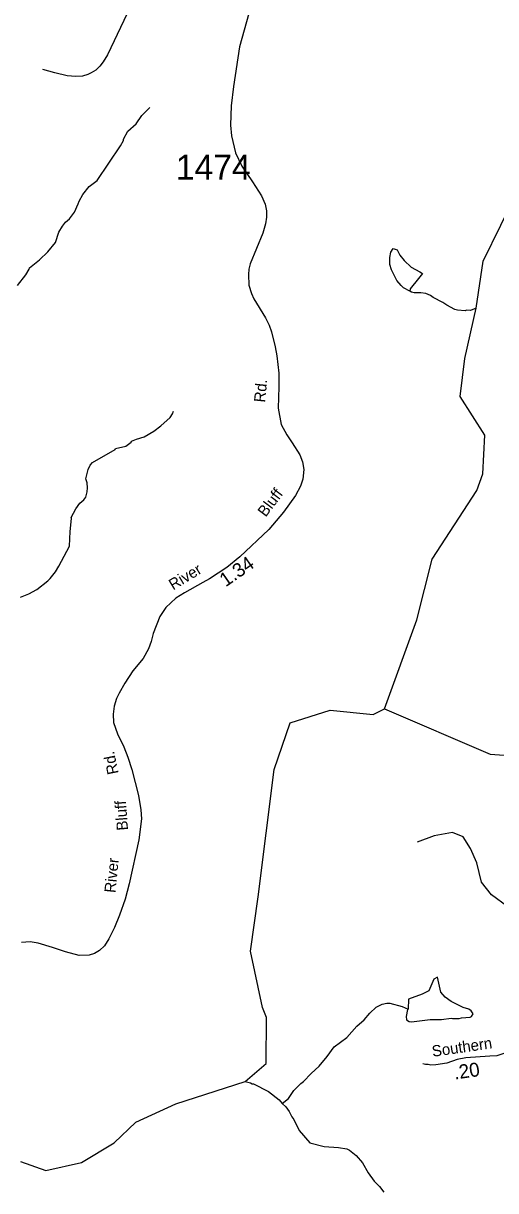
# Model space of a CAD drawing. Extents: x 1551653 to 1702041, y 811336 to 920032.
# Drawn here: x 1576698 to 1579473, y 887598 to 894462 of the extents above; entities that cross this region are included whole.
import ezdxf

# ---------------------------------------------------------------- set-up
doc = ezdxf.new("R2010")
doc.units = 0
for name, color, linetype in [('Old_Level_11', 7, 'Continuous'), ('Old_Level_17', 7, 'Continuous'), ('Old_Level_32', 7, 'Continuous'), ('Old_Level_35', 7, 'Continuous'), ('Old_Level_59', 7, 'Continuous'), ('Old_Level_62', 7, 'Continuous'), ('Old_Level_8', 7, 'Continuous')]:
    doc.layers.add(name, color=color, linetype=linetype)

msp = doc.modelspace()

# ---------------------------------------------------------------- linework, layer by layer
at = {"layer": 'Old_Level_32'}
for points in [[(1578021.711, 894518.891), (1577967.304, 894323.763), (1577933.351, 894089.365), (1577918.215, 893976.87), (1577915.761, 893862.329), (1577920.67, 893800.15), (1577944.396, 893701.154), (1577981.621, 893622.204), (1578043.801, 893530.572), (1578097.389, 893448.347), (1578117.843, 893399.259), (1578126.843, 893359.988), (1578126.433, 893321.126), (1578119.888, 893282.673), (1578104.343, 893227.857), (1578029.892, 893047.866), (1578022.529, 893015.958), (1578020.074, 892985.687), (1578022.938, 892922.28), (1578038.892, 892873.6), (1578052.8, 892840.875), (1578119.888, 892730.426), (1578141.569, 892687.473), (1578156.295, 892647.384), (1578178.385, 892559.023), (1578186.567, 892507.481), (1578198.021, 892404.394), (1578198.84, 892323.398), (1578195.158, 892198.63), (1578211.929, 892103.316), (1578245.473, 892041.138), (1578277.381, 891995.321), (1578321.561, 891924.143), (1578338.333, 891882.826), (1578345.696, 891837.829), (1578340.787, 891782.195), (1578326.47, 891740.06), (1578297.017, 891684.426), (1578225.838, 891587.885), (1578140.751, 891485.617), (1577970.168, 891324.033), (1577892.443, 891261.036), (1577792.221, 891195.175), (1577751.953, 891174.32), (1577644.55, 891113.916), (1577593.82, 891081.863), (1577563.55, 891053.227), (1577534.915, 891026.229), (1577498.916, 890974.685), (1577459.645, 890874.054), (1577448.191, 890827.419), (1577433.464, 890783.239), (1577402.375, 890726.787), (1577341.423, 890655.199), (1577294.38, 890582.794), (1577260.018, 890523.887), (1577244.472, 890491.162), (1577231.383, 890446.163), (1577225.655, 890399.529), (1577228.11, 890350.44), (1577251.427, 890283.761), (1577288.244, 890207.674), (1577311.152, 890146.313), (1577334.878, 890073.498), (1577374.149, 889920.505), (1577388.876, 889837.872), (1577392.148, 889783.875), (1577375.376, 889660.744), (1577319.742, 889402.21), (1577296.425, 889311.805), (1577262.881, 889216.9), (1577232.61, 889145.721), (1577199.066, 889078.633), (1577173.703, 889036.908), (1577145.887, 889010.727), (1577115.615, 888991.91), (1577085.344, 888982.91), (1577025.619, 888981.274), (1576944.622, 889002.546), (1576869.762, 889026.681), (1576785.494, 889053.68), (1576737.223, 889061.043), (1576686.498, 889057.77)], [(1579974.893, 888464.88), (1579926.804, 888501.384), (1579900.272, 888521.295), (1579872.081, 888539.546), (1579832.172, 888556.506), (1579793.878, 888561.014), (1579748.827, 888554.252), (1579697.017, 888531.713), (1579645.208, 888497.904), (1579599.863, 888447.819), (1579561.616, 888422.306), (1579526.202, 888406.714), (1579480.872, 888391.122), (1579438.375, 888388.288), (1579298.136, 888378.366), (1579247.141, 888369.861), (1579186.228, 888347.182), (1579122.483, 888337.261), (1579091.319, 888335.843), (1579077.153, 888338.678), (1579061.571, 888340.096), (1579045.989, 888344.347)]]:
    msp.add_lwpolyline(points, dxfattribs=at)
at = {"layer": 'Old_Level_35'}
for points in [[(1577364.74, 894641.613), (1577191.764, 894276.791), (1577166.379, 894236.148), (1577147.762, 894210.747), (1577124.069, 894185.346), (1577096.991, 894170.105), (1577076.682, 894161.638), (1577044.527, 894151.477), (1577005.602, 894149.785), (1576954.445, 894152.612), (1576882.647, 894171.611), (1576812.746, 894190.512)], [(1580000.76, 888998.163), (1579932.522, 889035.145), (1579773.522, 889138.814), (1579677.158, 889184.621), (1579544.657, 889266.591), (1579448.293, 889336.508), (1579390.474, 889411.246), (1579361.565, 889524.558), (1579325.429, 889608.939), (1579282.065, 889678.855), (1579219.429, 889702.964), (1579111.019, 889683.677), (1579012.246, 889647.513)]]:
    msp.add_lwpolyline(points, dxfattribs=at)
at = {"layer": 'Old_Level_59'}
for points in [[(1578819.431, 890429.958), (1579010.437, 890954.583), (1579099.533, 891310.656), (1579363.435, 891715.634), (1579398.499, 891813.444), (1579409.469, 892039.617), (1579265.158, 892267.804), (1579292.007, 892490.122), (1579359.231, 892786.519), (1579399.524, 893064.159), (1579606.524, 893486.669), (1579682.496, 893560.693), (1579816.497, 893617.082), (1580019.499, 893823.057), (1580384.491, 894285.142), (1580561.451, 894416.068), (1581076.542, 894884.919), (1581287.059, 894922.441), (1581486.544, 894952.176), (1581588.352, 894835.707), (1581584.673, 894673.912), (1581652.598, 894571.986), (1581711.803, 894498.666)], [(1578819.431, 890429.958), (1579441.457, 890164.518), (1579632.463, 890150.882), (1579792.506, 890216.498), (1579900.466, 890207.784), (1579999.506, 890130.274), (1580136.481, 889835.307), (1580208.454, 889594.165), (1580289.45, 889467.751), (1580470.511, 889290.073), (1580668.489, 889154.841), (1581024.459, 888989.979), (1581295.538, 888685.785), (1581436.511, 888627.14), (1581670.476, 888655.129), (1582258.462, 888938.716), (1582435.525, 889112.395), (1582699.529, 889458.318), (1582821.535, 889830.078), (1583137.521, 890358.805), (1583164.485, 890535.457)], [(1576680.431, 887768.279), (1576829.503, 887715.991), (1577038.452, 887764.281), (1577231.508, 887878.495), (1577358.435, 888000.706), (1577593.425, 888107.538), (1578001.889, 888240.514), (1578125.182, 888344.91), (1578126.458, 888615.452), (1578102.467, 888675.019), (1578031.769, 889005.67), (1578078.476, 889325.547), (1578171.294, 890074.34), (1578265.647, 890348.299), (1578500.2, 890423.647), (1578752.482, 890398.482), (1578819.431, 890429.958)]]:
    msp.add_lwpolyline(points, dxfattribs=at)
at = {"layer": 'Old_Level_62'}
for points in [[(1576662.899, 892920.315), (1576711.701, 892983.676), (1576732.104, 893015.459), (1576734.154, 893023.456), (1576792.799, 893070.618), (1576841.294, 893118.088), (1576885.995, 893173.452), (1576906.706, 893233.225), (1576927.211, 893268.904), (1576945.46, 893292.69), (1576969.657, 893312.375), (1576998.159, 893352.052), (1577020.715, 893399.727), (1577024.918, 893415.721), (1577047.474, 893455.399), (1577083.973, 893502.971), (1577131.75, 893538.035), (1577268.93, 893740.524), (1577285.232, 893772.307), (1577285.334, 893780.304), (1577311.991, 893827.978), (1577360.486, 893871.347), (1577393.089, 893918.919), (1577441.686, 893966.286)], [(1578968.709, 892886.687), (1578930.877, 892907.192), (1578917.036, 892919.29), (1578891.405, 892949.638), (1578860.134, 893012.076), (1578850.599, 893044.167), (1578851.009, 893084.152), (1578857.469, 893116.14), (1578871.72, 893137.875), (1578893.558, 893129.673), (1578909.244, 893099.428), (1578934.876, 893067.133), (1578976.399, 893028.583), (1579028.072, 892999.875), (1579043.041, 892991.571), (1579019.562, 892962.043), (1578970.862, 892900.63), (1578968.709, 892886.687)], [(1579359.231, 892786.519), (1579325.295, 892774.113), (1579301.304, 892774.421), (1579293.307, 892770.525), (1579249.323, 892775.036), (1579233.329, 892779.239), (1579185.654, 892803.846), (1579161.868, 892820.147), (1579106.197, 892848.855), (1579090.408, 892861.055), (1579062.521, 892873.461), (1579032.583, 892877.869), (1578994.546, 892876.332), (1578978.552, 892880.535), (1578968.709, 892886.687)], [(1576680.738, 891088.072), (1576729.028, 891107.45), (1576777.318, 891132.876), (1576841.909, 891184.037), (1576856.16, 891197.775), (1576886.61, 891237.453), (1576907.013, 891269.133), (1576968.426, 891388.371), (1576971.912, 891474.493), (1576980.114, 891549.952), (1576978.474, 891556.206), (1577005.131, 891607.879), (1577029.429, 891639.56), (1577053.728, 891659.245), (1577063.878, 891675.136), (1577072.285, 891707.022), (1577074.541, 891731.013), (1577072.9, 891759.003), (1577065.211, 891783.096), (1577077.924, 891838.973), (1577090.125, 891862.862), (1577104.376, 891878.651), (1577236.429, 891956.57), (1577239.403, 891960.877), (1577299.585, 891976.153), (1577331.881, 891999.734), (1577333.932, 892005.68), (1577362.024, 892017.368), (1577408.263, 892030.697), (1577464.652, 892064.018), (1577505.048, 892095.493), (1577559.591, 892144.808), (1577573.843, 892164.596), (1577579.994, 892180.487)], [(1578959.585, 888665.792), (1578955.586, 888662.819), (1578947.076, 888620.886), (1578948.819, 888602.841), (1578964.711, 888592.691), (1578978.654, 888590.435), (1579088.87, 888605.097), (1579154.897, 888604.174), (1579210.978, 888611.453), (1579218.975, 888609.403), (1579258.961, 888610.838), (1579273.007, 888614.734), (1579323.039, 888618.015), (1579331.036, 888621.911), (1579341.289, 888637.802), (1579329.498, 888655.95), (1579315.555, 888664.152), (1579281.721, 888674.609), (1579212.106, 888709.468), (1579176.427, 888735.92), (1579150.796, 888764.217), (1579131.023, 888852.912), (1579108.877, 888841.224), (1579081.042, 888772.901), (1579040.852, 888753.421), (1578960.302, 888724.027), (1578959.585, 888665.792)], [(1578219.347, 888110.408), (1578255.231, 888139.731), (1578287.731, 888187.406), (1578328.229, 888226.878), (1578344.428, 888238.669), (1578388.925, 888286.036), (1578435.471, 888329.507), (1578483.556, 888386.819), (1578523.255, 888442.841), (1578598.93, 888497.735), (1578656.344, 888564.275), (1578700.809, 888602.021), (1578733.31, 888641.596), (1578771.757, 888677.172), (1578805.898, 888694.704), (1578833.99, 888700.343), (1578852.035, 888700.138), (1578923.803, 888681.171), (1578959.585, 888665.792)], [(1578001.889, 888240.514), (1578032.339, 888232.62), (1578042.284, 888226.57), (1578050.281, 888226.468), (1578137.736, 888181.254), (1578201.097, 888132.452), (1578219.347, 888110.408)], [(1578219.347, 888110.408), (1578240.569, 888090.006), (1578260.254, 888063.759), (1578275.838, 888031.463), (1578287.731, 888015.367), (1578318.899, 887950.98), (1578382.055, 887878.187), (1578465.819, 887857.067), (1578549.685, 887851.94), (1578597.668, 887843.328), (1578613.559, 887835.126), (1578653.134, 887804.676), (1578690.659, 887762.128), (1578723.877, 887701.74), (1578759.351, 887653.245), (1578790.929, 887622.897), (1578816.561, 887588.551)]]:
    msp.add_lwpolyline(points, dxfattribs=at)

# ---------------------------------------------------------------- texts
at = {"layer": 'Old_Level_11'}
for s, height, rotation, p in [('Rd.', 65.6166, 84.3989111, (1578117.785, 892230.299)), ('Bluff', 65.6167, 52.8029889, (1578121.23, 891554.838)), ('River', 65.6167, 31.2895361, (1577577.683, 891126.563)), ('Rd.', 65.6166, 101.6778611, (1577257.887, 890052.127)), ('Bluff', 65.6166, 94.2063222, (1577312.926, 889717.685)), ('River', 65.6167, 84.2278111, (1577238.487, 889346.642)), ('Southern', 65.6167, 8.167625, (1579103.375, 888384.518))]:
    msp.add_text(s, height=height, rotation=rotation, dxfattribs=at).set_placement(p)
at = {"layer": 'Old_Level_17'}
for s, rotation, p in [('1.34', 34.71875, (1577886.61, 891145.005)), ('.20', 8.167625, (1579233.021, 888250.814))]:
    msp.add_text(s, height=82.0208, rotation=rotation, dxfattribs=at).set_placement(p)
at = {"layer": 'Old_Level_8'}
msp.add_text('1474', height=147.6375, dxfattribs=at).set_placement((1577594.198, 893542.095))

doc.saveas('drawing.dxf')
